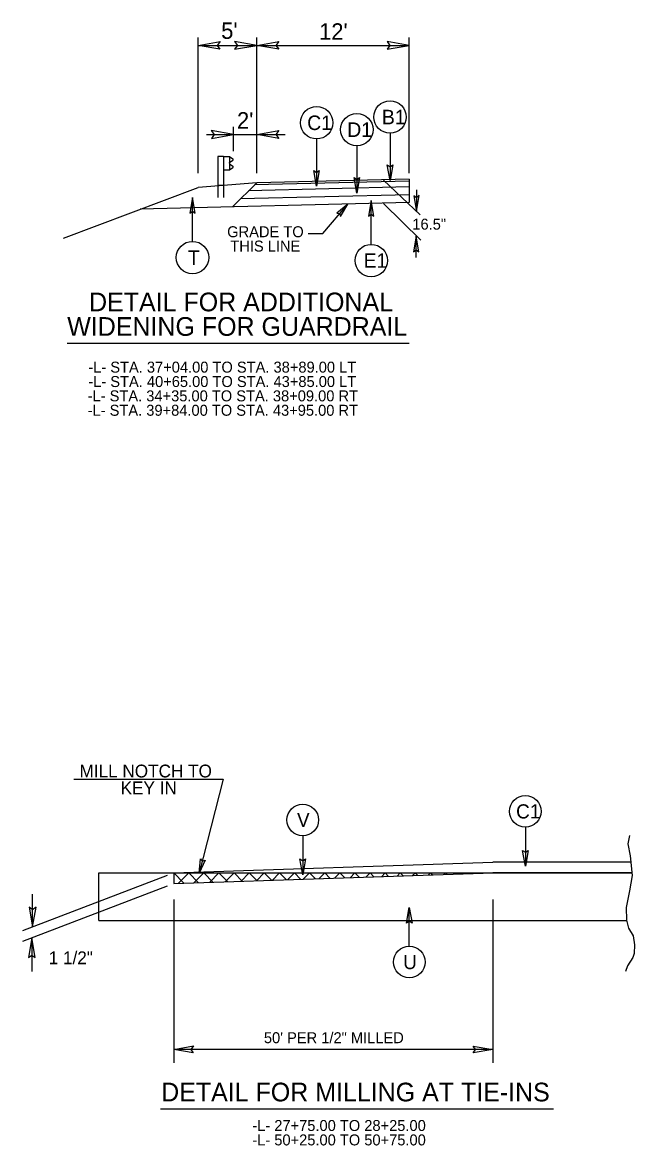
# Model space of a CAD drawing. Extents: x 1640342 to 1730599, y 538663 to 843747.
# Drawn here: x 1730414.9 to 1730493.1, y 540162.3 to 540305.8 of the extents above; entities that cross this region are included whole.
import ezdxf

# ---------------------------------------------------------------- set-up
doc = ezdxf.new("R2010")
doc.units = 0
for name, color, linetype in [('Default', 7, 'Continuous'), ('Old_Level_1', 7, 'Continuous'), ('Old_Level_11', 7, 'Continuous'), ('Prop Dimension Text', 7, 'Continuous'), ('Prop Terminator CELL', 7, 'Continuous'), ('Typical Detail Wedge2 CELL', 7, 'Continuous'), ('Typical Guardrail CELL', 7, 'Continuous'), ('Typical ID Circle CELL', 7, 'Continuous'), ('Typical Pavement Slope CELL', 7, 'Continuous'), ('Typical Terminator CELL', 7, 'Continuous'), ('Typical Text General CELL', 7, 'Continuous'), ('Typical Text ID Circle CELL', 7, 'Continuous'), ('Typical Text Label CELL', 7, 'Continuous')]:
    doc.layers.add(name, color=color, linetype=linetype)

msp = doc.modelspace()

# ---------------------------------------------------------------- linework, layer by layer
at = {"layer": 'Default'}
for p, q in [((1730437.35, 540286.49), (1730437.35, 540303.84)), ((1730444.85, 540286.49), (1730444.85, 540303.84)), ((1730464.35, 540286.49), (1730464.35, 540303.84)), ((1730437.35, 540302.83), (1730444.85, 540302.83)), ((1730444.85, 540302.83), (1730464.35, 540302.83)), ((1730441.88, 540289.31), (1730441.88, 540292.44)), ((1730438.44, 540291.44), (1730448.5, 540291.44)), ((1730461.07, 540285.63), (1730465.73, 540281.17)), ((1730465.26, 540284.37), (1730465.26, 540281.62)), ((1730461.07, 540282.63), (1730465.84, 540277.94)), ((1730465.24, 540275.73), (1730465.24, 540278.48))]:
    msp.add_line(p, q, dxfattribs=at)
for points in [[(1730440.16, 540302.35), (1730437.35, 540302.83), (1730440.17, 540303.33), (1730439.81, 540302.83)], [(1730442.03, 540302.35), (1730444.85, 540302.83), (1730442.02, 540303.33), (1730442.38, 540302.83)], [(1730447.66, 540302.35), (1730444.85, 540302.83), (1730447.67, 540303.33), (1730447.31, 540302.83)], [(1730461.53, 540302.35), (1730464.35, 540302.83), (1730461.52, 540303.33), (1730461.88, 540302.83)], [(1730439.07, 540290.95), (1730441.88, 540291.44), (1730439.05, 540291.94), (1730439.41, 540291.44)], [(1730447.66, 540290.95), (1730444.85, 540291.44), (1730447.67, 540291.94), (1730447.31, 540291.44)]]:
    msp.add_lwpolyline(points, close=True, dxfattribs=at)
at = {"layer": 'Old_Level_1'}
for p, q in [((1730421.48, 540209.12), (1730440.57, 540209.12)), ((1730440.57, 540209.12), (1730437.51, 540197.12)), ((1730434.24, 540197.14), (1730475.03, 540198.51)), ((1730492.66, 540198.51), (1730475.03, 540198.51)), ((1730424.69, 540197.14), (1730492.7, 540197.14)), ((1730424.69, 540191.06), (1730424.69, 540197.14)), ((1730434.24, 540197.14), (1730434.24, 540195.78)), ((1730434.28, 540195.78), (1730475.07, 540197.14)), ((1730492.81, 540197.14), (1730475.03, 540197.14)), ((1730433.43, 540196.83), (1730414.92, 540189.76)), ((1730433.41, 540195.46), (1730414.92, 540188.39)), ((1730416.21, 540190.25), (1730416.21, 540194.42)), ((1730434.24, 540193.74), (1730434.24, 540172.88)), ((1730475.03, 540193.74), (1730475.03, 540172.88)), ((1730424.69, 540191.06), (1730492.09, 540191.06)), ((1730416.11, 540188.85), (1730416.11, 540184.56)), ((1730475.03, 540174.61), (1730434.24, 540174.61))]:
    msp.add_line(p, q, dxfattribs=at)
at = {"layer": 'Old_Level_11'}
for points in [[(1730438.25, 540198.78), (1730437.51, 540197.12), (1730437.65, 540198.94), (1730437.9, 540198.64)], [(1730415.77, 540192.76), (1730416.21, 540190.25), (1730416.65, 540192.77), (1730416.21, 540192.45)], [(1730416.54, 540186.34), (1730416.11, 540188.85), (1730415.67, 540186.33), (1730416.11, 540186.65)], [(1730436.75, 540174.17), (1730434.24, 540174.61), (1730436.76, 540175.05), (1730436.44, 540174.61)], [(1730472.52, 540175.04), (1730475.03, 540174.61), (1730472.51, 540174.16), (1730472.83, 540174.61)]]:
    msp.add_lwpolyline(points, close=True, dxfattribs=at)
at = {"layer": 'Prop Terminator CELL'}
msp.add_lwpolyline([(1730455.58, 540280.99), (1730456.51, 540282.57), (1730455.09, 540281.39), (1730455.49, 540281.36)], close=True, dxfattribs=at)
at = {"layer": 'Typical Detail Wedge2 CELL'}
for p, q in [((1730434.24, 540197.14), (1730435.56, 540195.82)), ((1730434.82, 540195.79), (1730436.17, 540197.14)), ((1730436.17, 540197.14), (1730437.43, 540195.88)), ((1730436.82, 540195.86), (1730438.1, 540197.14)), ((1730438.1, 540197.14), (1730439.3, 540195.94)), ((1730438.82, 540195.93), (1730440.03, 540197.14)), ((1730440.03, 540197.14), (1730441.16, 540196.01)), ((1730440.81, 540195.99), (1730441.96, 540197.14)), ((1730441.96, 540197.14), (1730443.03, 540196.07)), ((1730442.81, 540196.06), (1730443.89, 540197.14)), ((1730443.89, 540197.14), (1730444.9, 540196.13)), ((1730444.81, 540196.13), (1730445.82, 540197.14)), ((1730445.82, 540197.14), (1730446.77, 540196.19)), ((1730446.81, 540196.19), (1730447.75, 540197.14)), ((1730447.75, 540197.14), (1730448.64, 540196.26)), ((1730448.8, 540196.26), (1730449.68, 540197.14)), ((1730449.68, 540197.14), (1730450.5, 540196.32)), ((1730450.8, 540196.33), (1730451.61, 540197.14)), ((1730451.61, 540197.14), (1730452.37, 540196.38)), ((1730452.8, 540196.4), (1730453.54, 540197.14)), ((1730453.54, 540197.14), (1730454.24, 540196.44)), ((1730454.8, 540196.46), (1730455.47, 540197.14)), ((1730455.47, 540197.14), (1730456.11, 540196.51)), ((1730456.79, 540196.53), (1730457.4, 540197.14)), ((1730457.4, 540197.14), (1730457.98, 540196.57)), ((1730458.79, 540196.6), (1730459.33, 540197.14)), ((1730459.33, 540197.14), (1730459.84, 540196.63)), ((1730460.79, 540196.66), (1730461.27, 540197.14)), ((1730461.26, 540197.14), (1730461.71, 540196.69)), ((1730462.78, 540196.73), (1730463.2, 540197.14)), ((1730463.19, 540197.14), (1730463.58, 540196.76)), ((1730464.78, 540196.8), (1730465.13, 540197.14)), ((1730465.12, 540197.14), (1730465.45, 540196.82)), ((1730466.78, 540196.86), (1730467.06, 540197.14)), ((1730467.06, 540197.14), (1730467.31, 540196.88)), ((1730468.78, 540196.93), (1730468.99, 540197.14)), ((1730468.99, 540197.14), (1730469.18, 540196.94)), ((1730470.77, 540197), (1730470.92, 540197.14)), ((1730470.92, 540197.14), (1730471.05, 540197.01)), ((1730472.77, 540197.06), (1730472.85, 540197.14)), ((1730472.85, 540197.14), (1730472.92, 540197.07)), ((1730474.77, 540197.13), (1730474.78, 540197.14)), ((1730474.78, 540197.14), (1730474.79, 540197.13))]:
    msp.add_line(p, q, dxfattribs=at)
msp.add_lwpolyline([(1730492.48, 540201.94), (1730492.28, 540200.86), (1730492.58, 540199.32), (1730492.84, 540196.83), (1730492.48, 540194.86), (1730492.06, 540192.73), (1730492.09, 540191.13), (1730492.35, 540190.11), (1730492.94, 540189.1), (1730493.14, 540187.98), (1730493.1, 540186.87), (1730492.91, 540186.34), (1730492.22, 540185.3), (1730491.99, 540184.57)], dxfattribs=at)
at = {"layer": 'Typical Guardrail CELL'}
for p, q in [((1730440.62, 540288.66), (1730439.87, 540288.66)), ((1730439.87, 540288.66), (1730439.87, 540284.94)), ((1730440.62, 540288.66), (1730440.62, 540284.94)), ((1730440.62, 540288.66), (1730441.36, 540288.66)), ((1730441.36, 540288.66), (1730441.36, 540286.92)), ((1730441.36, 540288.66), (1730441.8, 540288.36)), ((1730441.36, 540287.86), (1730441.8, 540288.17)), ((1730441.36, 540287.79), (1730441.36, 540287.86)), ((1730441.36, 540287.79), (1730441.36, 540287.72)), ((1730441.36, 540287.72), (1730441.8, 540287.42)), ((1730440.62, 540286.92), (1730441.36, 540286.92)), ((1730441.36, 540286.92), (1730441.8, 540287.23)), ((1730440.62, 540284.94), (1730439.87, 540284.94)), ((1730439.87, 540284.94), (1730439.87, 540283.42)), ((1730440.62, 540284.94), (1730440.62, 540283.42))]:
    msp.add_line(p, q, dxfattribs=at)
for centre, start, end in [((1730441.73, 540288.26), 304.9888, 54.997), ((1730441.73, 540287.32), 304.9634, 54.9941)]:
    msp.add_arc(centre, 0.116, start, end, dxfattribs=at)
at = {"layer": 'Typical ID Circle CELL'}
for p, q in [((1730452.51, 540290.88), (1730452.51, 540284.83)), ((1730461.89, 540291.61), (1730461.89, 540285.56)), ((1730457.65, 540290), (1730457.65, 540283.95)), ((1730436.65, 540277.8), (1730436.65, 540283.41)), ((1730459.49, 540277.42), (1730459.49, 540283.03)), ((1730479.18, 540202.99), (1730479.18, 540198.02)), ((1730450.74, 540201.89), (1730450.74, 540196.92)), ((1730464.35, 540187.78), (1730464.35, 540192.75))]:
    msp.add_line(p, q, dxfattribs=at)
for centre, radius in [((1730452.51, 540292.95), 2.07), ((1730461.89, 540293.68), 2.07), ((1730457.65, 540292.07), 2.07), ((1730436.65, 540275.73), 2.07), ((1730459.49, 540275.35), 2.07), ((1730450.74, 540203.91), 2.02), ((1730479.18, 540205.01), 2.02), ((1730464.35, 540185.76), 2.02)]:
    msp.add_circle(centre, radius, dxfattribs=at)
at = {"layer": 'Typical Pavement Slope CELL'}
for p, q in [((1730420.18, 540278.23), (1730437.35, 540284.67)), ((1730444.85, 540285.27), (1730437.35, 540284.67)), ((1730444.85, 540285.27), (1730441.77, 540282.2)), ((1730464.35, 540284.76), (1730443.82, 540284.25)), ((1730464.35, 540285.51), (1730444.59, 540285.02)), ((1730464.35, 540285.76), (1730444.85, 540285.27)), ((1730464.35, 540285.76), (1730464.35, 540282.76)), ((1730464.35, 540283.76), (1730442.79, 540283.22)), ((1730464.35, 540282.76), (1730429.96, 540281.9))]:
    msp.add_line(p, q, dxfattribs=at)
at = {"layer": 'Typical Terminator CELL'}
for p, q in [((1730453.32, 540278.8), (1730456.51, 540282.57)), ((1730451.41, 540278.8), (1730453.32, 540278.8))]:
    msp.add_line(p, q, dxfattribs=at)
for points in [[(1730462.23, 540287.56), (1730461.89, 540285.56), (1730461.53, 540287.58), (1730461.89, 540287.32)], [(1730452.85, 540286.84), (1730452.51, 540284.83), (1730452.15, 540286.85), (1730452.51, 540286.59)], [(1730458, 540285.96), (1730457.65, 540283.95), (1730457.3, 540285.97), (1730457.65, 540285.71)], [(1730436.99, 540281.4), (1730436.65, 540283.41), (1730436.29, 540281.39), (1730436.65, 540281.64)], [(1730464.92, 540283.63), (1730465.26, 540281.62), (1730465.62, 540283.64), (1730465.26, 540283.38)], [(1730459.84, 540281.03), (1730459.49, 540283.03), (1730459.13, 540281.01), (1730459.49, 540281.27)], [(1730465.58, 540276.47), (1730465.24, 540278.48), (1730464.88, 540276.46), (1730465.24, 540276.72)], [(1730479.52, 540200.02), (1730479.18, 540198.02), (1730478.82, 540200.03), (1730479.18, 540199.78)], [(1730451.09, 540198.93), (1730450.74, 540196.92), (1730450.38, 540198.94), (1730450.74, 540198.68)], [(1730464.01, 540190.74), (1730464.35, 540192.75), (1730464.71, 540190.73), (1730464.35, 540190.99)]]:
    msp.add_lwpolyline(points, close=True, dxfattribs=at)
at = {"layer": 'Typical Text Label CELL'}
for p, q in [((1730420.64, 540264.8), (1730464.32, 540264.8)), ((1730432.57, 540167.03), (1730482.76, 540167.03))]:
    msp.add_line(p, q, dxfattribs=at)

# ---------------------------------------------------------------- texts
at = {"layer": 'Default'}
msp.add_text('16.5"', height=1.4, dxfattribs=at).set_placement((1730464.74, 540279.3))
at = {"layer": 'Old_Level_1'}
for s, height, p in [('MILL NOTCH TO ', 1.638, (1730422.21, 540209.34)), ('KEY IN', 1.638, (1730427.46, 540207.19)), ('1 1/2"', 1.638, (1730418.27, 540185.49)), ('50\' PER 1/2" MILLED', 1.4, (1730445.77, 540175.4))]:
    msp.add_text(s, height=height, dxfattribs=at).set_placement(p)
at = {"layer": 'Prop Dimension Text'}
for s, p in [("5'", (1730440.31, 540303.66)), ("12'", (1730452.82, 540303.55)), ("2'", (1730442.33, 540292.2))]:
    msp.add_text(s, height=2.1, rotation=360, dxfattribs=at).set_placement(p)
at = {"layer": 'Typical Text General CELL'}
for s, height, p in [('GRADE TO', 1.4, (1730441.08, 540278.33)), ('THIS LINE', 1.4, (1730441.48, 540276.5)), ('DETAIL FOR ADDITIONAL', 2.3871, (1730423.43, 540268.87)), ('WIDENING FOR GUARDRAIL', 2.3871, (1730420.64, 540265.74)), ('DETAIL FOR MILLING AT TIE-INS', 2.3871, (1730432.64, 540167.97))]:
    msp.add_text(s, height=height, dxfattribs=at).set_placement(p)
at = {"layer": 'Typical Text ID Circle CELL'}
for s, height, p in [('B1', 1.854, (1730460.85, 540292.75)), ('C1', 1.854, (1730451.3, 540292.02)), ('D1', 1.854, (1730456.42, 540291.14)), ('T', 1.85, (1730436.06, 540274.8)), ('E1', 1.854, (1730458.51, 540274.43))]:
    msp.add_text(s, height=height, dxfattribs=at).set_placement(p)
for s, height, p in [('C1', 1.808, (1730478, 540204.1)), ('V', 1.81, (1730450, 540203.01)), ('U', 1.81, (1730463.57, 540184.86))]:
    msp.add_text(s, height=height, rotation=360, dxfattribs=at).set_placement(p)
at = {"layer": 'Typical Text Label CELL'}
for s, p in [('-L- STA. 37+04.00 TO STA. 38+89.00 LT', (1730423.33, 540261.04)), ('-L- STA. 40+65.00 TO STA. 43+85.00 LT', (1730423.33, 540259.2)), ('-L- STA. 34+35.00 TO STA. 38+09.00 RT', (1730423.25, 540257.37)), ('-L- STA. 39+84.00 TO STA. 43+95.00 RT', (1730423.25, 540255.53)), ('-L- 27+75.00 TO 28+25.00', (1730444.29, 540164.19)), ('-L- 50+25.00 TO 50+75.00', (1730444.29, 540162.35))]:
    msp.add_text(s, height=1.4, dxfattribs=at).set_placement(p)

doc.saveas('drawing.dxf')
